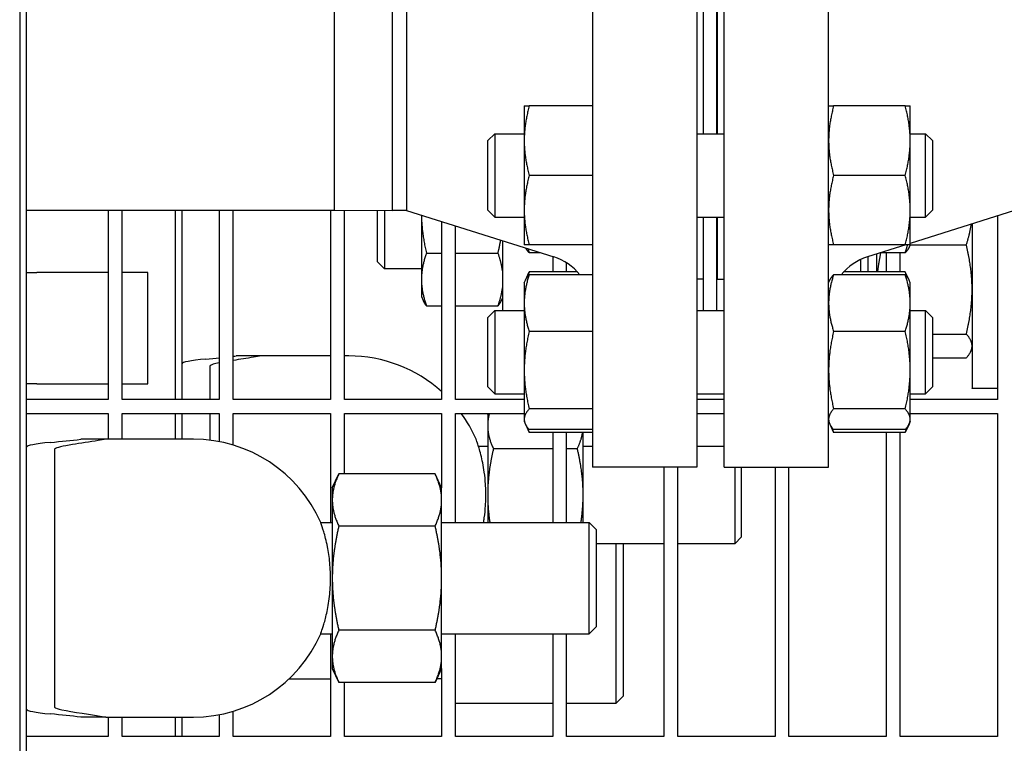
# Model space of a CAD drawing. Header units: inches. Extents: x 18 to 846, y -67 to 561.
# Tile 644 of 656: x 550.65 to 559.51, y 468.77 to 475.28. Entities that reach past the tile are written whole.
import ezdxf

# ---------------------------------------------------------------- set-up
doc = ezdxf.new("R2010")
doc.units = ezdxf.units.IN
doc.header["$LTSCALE"] = 24
doc.header["$MEASUREMENT"] = 0
doc.layers.add('Visible (ANSI)', color=7, linetype='Continuous', lineweight=30)

msp = doc.modelspace()

# ---------------------------------------------------------------- linework, layer by layer
at = {"layer": 'Visible (ANSI)'}
for p, q in [((550.64978, 485.00664), (550.64978, 465.00673)), ((550.71228, 465.06923), (550.71228, 484.94415)), ((555.80343, 478.75673), (555.80343, 471.25673)), ((556.74343, 478.75673), (556.74343, 471.25673)), ((556.98793, 471.25673), (556.98793, 478.75673)), ((557.92793, 471.25673), (557.92793, 478.75673)), ((553.48199, 473.56923), (553.48199, 476.44423)), ((553.48199, 475.00673), (553.48199, 476.44423)), ((553.99986, 476.44673), (553.99986, 473.56673)), ((553.99986, 476.44673), (553.99986, 475.00673)), ((554.1301, 476.44673), (554.1301, 473.56673)), ((556.80293, 474.25664), (556.80293, 475.75682)), ((556.92293, 474.25664), (556.92293, 475.75682)), ((556.92793, 474.25664), (556.92793, 475.75682)), ((553.48199, 473.56923), (553.48199, 475.00673)), ((553.99986, 475.00673), (553.99986, 473.56673)), ((555.18893, 474.50664), (555.18893, 474.19414)), ((555.80343, 474.50664), (555.23402, 474.50664)), ((558.61684, 474.50664), (557.97302, 474.50664)), ((558.66193, 474.19414), (558.66193, 474.50664)), ((554.86293, 474.19414), (554.92543, 474.25664)), ((554.92543, 474.25664), (554.92543, 473.50664)), ((554.92543, 474.25664), (555.18893, 474.25664)), ((556.74343, 474.25664), (556.98793, 474.25664)), ((558.66193, 474.25664), (558.80043, 474.25664)), ((558.80043, 473.50664), (558.80043, 474.25664)), ((558.86293, 474.19414), (558.80043, 474.25664)), ((554.86293, 473.56914), (554.86293, 474.19414)), ((555.18893, 474.19414), (555.18893, 473.56914)), ((558.66193, 473.56914), (558.66193, 474.19414)), ((558.86293, 474.19414), (558.86293, 473.56914)), ((555.80343, 473.88164), (555.23402, 473.88164)), ((558.61684, 473.88164), (557.97302, 473.88164)), ((550.71228, 473.56923), (553.48199, 473.56923)), ((551.44593, 473.56923), (551.44593, 471.86423)), ((551.57093, 471.86423), (551.57093, 473.56923)), ((552.0477, 473.56925), (552.0477, 471.86423)), ((552.1102, 471.86424), (552.1102, 473.56925)), ((552.44593, 473.56923), (552.44593, 471.86423)), ((552.57093, 471.86423), (552.57093, 473.56923)), ((553.44593, 473.56923), (553.44593, 471.86423)), ((553.48199, 473.56923), (553.99986, 473.56673)), ((553.57093, 471.86423), (553.57093, 473.5688)), ((553.86843, 473.10324), (553.86843, 473.56737)), ((553.93093, 473.56706), (553.93093, 473.04074)), ((554.1301, 473.56673), (553.99986, 473.56673)), ((554.1301, 473.56673), (555.4544, 473.14728)), ((554.26443, 473.52418), (554.26443, 472.94542)), ((554.86293, 473.56914), (554.92543, 473.50664)), ((554.92543, 473.50664), (555.18893, 473.50664)), ((555.18893, 473.56914), (555.18893, 473.25664)), ((556.74343, 473.50664), (556.98793, 473.50664)), ((556.80293, 472.66552), (556.80293, 473.50664)), ((556.92293, 472.66552), (556.92293, 473.50664)), ((556.92793, 472.94673), (556.92793, 473.50664)), ((558.66193, 473.25664), (558.66193, 473.56914)), ((559.60126, 473.56673), (558.66193, 473.26921)), ((558.66193, 473.50664), (558.80043, 473.50664)), ((558.86293, 473.56914), (558.80043, 473.50664)), ((559.44593, 473.51753), (559.44593, 471.86423)), ((554.44593, 473.4667), (554.44593, 471.86423)), ((554.57093, 471.86423), (554.57093, 473.4271)), ((559.21843, 473.44547), (559.21843, 471.96638)), ((554.99343, 473.29328), (554.99343, 472.66552)), ((555.80343, 473.25664), (555.23402, 473.25664)), ((558.61684, 473.25664), (557.97302, 473.25664)), ((558.62224, 473.25664), (558.27695, 473.14728)), ((558.66193, 473.25664), (558.65165, 473.23459)), ((558.66156, 473.25585), (559.16656, 473.25585)), ((554.30952, 473.18307), (554.44593, 473.18307)), ((554.57093, 473.18307), (554.95334, 473.18307)), ((555.33675, 473.18454), (555.23402, 473.18454)), ((555.44593, 473.14996), (555.44593, 473.01221)), ((558.28093, 473.14854), (558.28093, 473.01221)), ((558.35943, 473.1734), (558.35943, 473.01221)), ((558.61684, 473.18454), (558.39461, 473.18454)), ((558.44593, 473.18454), (558.44593, 473.01221)), ((558.57093, 473.01221), (558.57093, 473.18454)), ((553.86843, 473.10324), (553.93093, 473.04074)), ((555.57093, 473.01221), (555.57093, 473.09304)), ((556.92293, 473.06673), (556.92793, 473.06673)), ((558.21843, 473.01221), (558.21843, 473.12461)), ((550.71228, 473.00673), (550.80343, 473.00673)), ((551.44593, 473.00673), (550.80343, 473.00673)), ((551.80343, 473.00673), (551.57093, 473.00673)), ((551.80343, 472.00673), (551.80343, 473.00673)), ((554.26443, 473.04074), (553.93093, 473.04074)), ((555.19921, 472.93757), (555.23402, 473.01221)), ((555.66855, 473.01221), (555.23402, 473.01221)), ((555.80343, 472.98762), (555.23402, 472.98762)), ((556.92793, 473.04074), (556.92293, 473.04074)), ((558.61684, 472.98762), (557.97302, 472.98762)), ((558.61684, 473.01221), (558.06281, 473.01221)), ((558.65165, 472.93757), (558.61684, 473.01221)), ((554.26443, 472.94542), (554.26443, 472.79074)), ((555.18893, 472.91552), (555.19921, 472.93757)), ((555.18893, 472.91552), (555.18893, 472.73247)), ((556.80293, 472.94673), (556.74343, 472.94673)), ((556.92793, 472.94673), (556.98793, 472.94673)), ((557.92793, 472.91552), (557.93821, 472.93757)), ((558.66193, 472.91552), (558.65165, 472.93757)), ((558.66193, 472.73247), (558.66193, 472.91552)), ((554.26443, 472.79074), (554.28087, 472.75548)), ((554.30952, 472.70778), (554.44593, 472.70778)), ((554.57093, 472.70778), (554.95334, 472.70778)), ((554.99343, 472.78002), (554.98199, 472.75548)), ((555.18893, 472.73247), (555.18893, 472.12876)), ((558.66193, 472.12876), (558.66193, 472.73247)), ((554.86293, 472.60302), (554.92543, 472.66552)), ((554.92543, 472.66552), (554.92543, 471.91552)), ((554.92543, 472.66552), (555.18893, 472.66552)), ((556.74343, 472.66552), (556.98793, 472.66552)), ((558.66193, 472.66552), (558.80043, 472.66552)), ((558.80043, 471.91552), (558.80043, 472.66552)), ((558.86293, 472.60302), (558.80043, 472.66552)), ((554.86293, 471.97802), (554.86293, 472.60302)), ((558.86293, 472.60302), (558.86293, 471.97802)), ((555.80343, 472.47731), (555.23402, 472.47731)), ((558.61684, 472.47731), (557.97302, 472.47731)), ((558.86293, 472.45391), (559.16656, 472.45391)), ((552.82326, 472.25673), (552.59695, 472.25673)), ((553.3602, 472.25673), (552.82326, 472.25673)), ((553.44593, 472.25673), (553.3602, 472.25673)), ((553.6102, 472.25673), (553.57093, 472.25673)), ((559.21843, 472.32197), (559.2066, 472.29661)), ((558.86293, 472.23903), (559.16656, 472.23903)), ((552.3602, 472.15968), (552.3602, 471.86423)), ((555.18893, 472.12876), (555.18893, 471.68682)), ((558.66193, 471.68682), (558.66193, 472.12876)), ((550.80343, 472.00673), (550.71228, 472.00673)), ((550.80343, 472.00673), (551.44593, 472.00673)), ((551.57093, 472.00673), (551.80343, 472.00673)), ((554.86293, 471.97802), (554.92543, 471.91552)), ((554.92543, 471.91552), (555.18893, 471.91552)), ((556.74343, 471.91552), (556.98793, 471.91552)), ((558.66193, 471.91552), (558.80043, 471.91552)), ((558.86293, 471.97802), (558.80043, 471.91552)), ((559.21843, 471.96225), (559.21843, 471.96638)), ((559.44593, 471.96225), (559.21843, 471.96225)), ((551.44593, 471.86423), (550.71228, 471.86423)), ((552.44593, 471.86423), (551.57093, 471.86423)), ((553.44593, 471.86423), (552.57093, 471.86423)), ((554.44593, 471.86423), (553.57093, 471.86423)), ((555.18893, 471.86423), (554.57093, 471.86423)), ((556.98793, 471.86423), (556.74343, 471.86423)), ((559.44593, 471.86423), (558.66193, 471.86423)), ((550.71228, 471.73923), (551.44593, 471.73923)), ((551.44593, 471.73923), (551.44593, 471.50673)), ((551.57093, 471.50673), (551.57093, 471.73923)), ((551.57093, 471.73923), (552.44593, 471.73923)), ((552.0477, 471.73924), (552.0477, 471.50675)), ((552.1102, 471.66471), (552.1102, 471.73924)), ((552.3602, 471.73923), (552.3602, 471.49795)), ((552.44593, 471.73923), (552.44593, 471.4847)), ((552.57093, 471.45417), (552.57093, 471.73923)), ((552.57093, 471.73923), (553.44593, 471.73923)), ((553.44593, 471.73923), (553.44593, 470.75673)), ((553.57093, 471.19492), (553.57093, 471.73923)), ((553.57093, 471.73923), (554.44593, 471.73923)), ((554.44593, 471.73923), (554.44593, 471.06998)), ((554.57093, 470.75673), (554.57093, 471.73923)), ((554.57093, 471.73923), (555.18893, 471.73923)), ((554.8602, 471.72573), (554.8665, 471.73923)), ((554.8602, 471.72573), (554.8602, 471.62918)), ((555.80343, 471.78021), (555.23402, 471.78021)), ((556.74343, 471.73923), (556.98793, 471.73923)), ((558.61684, 471.78021), (557.97302, 471.78021)), ((558.66193, 471.73923), (559.44593, 471.73923)), ((559.44593, 471.73923), (559.44593, 468.83298)), ((552.1102, 471.50673), (552.1102, 471.6647)), ((555.18893, 471.68682), (555.18893, 471.66552)), ((555.18893, 471.66552), (555.19921, 471.64348)), ((555.19921, 471.64348), (555.23402, 471.56884)), ((557.92793, 471.66552), (557.93821, 471.64348)), ((557.93821, 471.64348), (557.97302, 471.56884)), ((558.65165, 471.64348), (558.61684, 471.56884)), ((558.66193, 471.66552), (558.65165, 471.64348)), ((558.66193, 471.66552), (558.66193, 471.68682)), ((554.8602, 471.62918), (554.8602, 471.00628)), ((555.80343, 471.59343), (555.23402, 471.59343)), ((555.80343, 471.56884), (555.23402, 471.56884)), ((555.44593, 471.56884), (555.44593, 470.75673)), ((555.57093, 470.75673), (555.57093, 471.56884)), ((555.7192, 471.00628), (555.7192, 471.56884)), ((558.61684, 471.59343), (557.97302, 471.59343)), ((558.61684, 471.56884), (557.97302, 471.56884)), ((558.44593, 471.56884), (558.44593, 468.83298)), ((558.57093, 468.83298), (558.57093, 471.56884)), ((551.42534, 471.50673), (551.19902, 471.50673)), ((551.96228, 471.50673), (551.42534, 471.50673)), ((552.21228, 471.50673), (551.96228, 471.50673)), ((550.96228, 471.40968), (550.96228, 471.06972)), ((554.77737, 471.44423), (554.8602, 471.44423)), ((555.44593, 471.42139), (554.91207, 471.42139)), ((555.66733, 471.42139), (555.57093, 471.42139)), ((555.7192, 471.44423), (555.80343, 471.44423)), ((556.74343, 471.44423), (556.98793, 471.44423)), ((553.46228, 471.06923), (553.52089, 471.19492)), ((554.38766, 471.19492), (553.52089, 471.19492)), ((554.44628, 471.06923), (554.38766, 471.19492)), ((556.74343, 471.25673), (555.80343, 471.25673)), ((556.44593, 471.25673), (556.44593, 468.83298)), ((556.57093, 468.83298), (556.57093, 471.25673)), ((556.98793, 471.25673), (557.92793, 471.25673)), ((557.08589, 470.56923), (557.08589, 471.25673)), ((557.14145, 471.25673), (557.14145, 470.62479)), ((557.44593, 471.25673), (557.44593, 468.83298)), ((557.57093, 468.83298), (557.57093, 471.25673)), ((550.96228, 471.06972), (550.96228, 469.44374)), ((553.46228, 471.06923), (553.46228, 470.96038)), ((554.44628, 470.96038), (554.44628, 471.06923)), ((553.46228, 470.96038), (553.46228, 470.25673)), ((554.44628, 470.25673), (554.44628, 470.96038)), ((554.8602, 471.00628), (554.8602, 470.75673)), ((555.7192, 470.75673), (555.7192, 471.00628)), ((553.35792, 470.75673), (553.46228, 470.75673)), ((554.44628, 470.75673), (555.77478, 470.75673)), ((555.77478, 469.75673), (555.77478, 470.75673)), ((555.83728, 470.69423), (555.77478, 470.75673)), ((554.38766, 470.72583), (553.52089, 470.72583)), ((555.83728, 470.69423), (555.83728, 469.81923)), ((557.14145, 470.62479), (557.08589, 470.56923)), ((555.83728, 470.56923), (556.44593, 470.56923)), ((556.01716, 469.13173), (556.01716, 470.56923)), ((556.07966, 470.56923), (556.07966, 469.19423)), ((556.57093, 470.56923), (557.08589, 470.56923)), ((553.46228, 470.25673), (553.46228, 469.55308)), ((554.44628, 469.55308), (554.44628, 470.25673)), ((554.38766, 469.78763), (553.52089, 469.78763)), ((555.83728, 469.81923), (555.77478, 469.75673)), ((553.35792, 469.75673), (553.46228, 469.75673)), ((553.44593, 469.75673), (553.44593, 468.83298)), ((554.44628, 469.75673), (555.77478, 469.75673)), ((554.57093, 468.83298), (554.57093, 469.75673)), ((555.44593, 469.75673), (555.44593, 468.83298)), ((555.57093, 468.83298), (555.57093, 469.75673)), ((553.46228, 469.55308), (553.46228, 469.44423)), ((554.44628, 469.44423), (554.44628, 469.55308)), ((550.96228, 469.44374), (550.96228, 469.10378)), ((553.46228, 469.44423), (553.52089, 469.31854)), ((554.44628, 469.44423), (554.38766, 469.31854)), ((554.44593, 469.44349), (554.44593, 468.83298)), ((553.44593, 469.34923), (553.07189, 469.34923)), ((554.44593, 469.35051), (554.40204, 469.34936)), ((554.38766, 469.31854), (553.52089, 469.31854)), ((553.57093, 468.83298), (553.57093, 469.31854)), ((556.07966, 469.19423), (556.01716, 469.13173)), ((554.57093, 469.13173), (555.44593, 469.13173)), ((555.57093, 469.13173), (556.01716, 469.13173)), ((551.42534, 469.00673), (551.19902, 469.00673)), ((551.42534, 469.00673), (551.96228, 469.00673)), ((551.44593, 469.00673), (551.44593, 468.83298)), ((551.57093, 468.83298), (551.57093, 469.00673)), ((551.96228, 469.00673), (552.21228, 469.00673)), ((552.0477, 469.00674), (552.0477, 468.833)), ((552.1102, 468.83301), (552.1102, 469.00675)), ((552.44593, 469.02876), (552.44593, 468.83298)), ((552.57093, 468.83298), (552.57093, 469.05929)), ((551.44593, 468.83298), (550.71228, 468.83298)), ((552.44593, 468.83298), (551.57093, 468.83298)), ((553.44593, 468.83298), (552.57093, 468.83298)), ((554.44593, 468.83298), (553.57093, 468.83298)), ((555.44593, 468.83298), (554.57093, 468.83298)), ((556.44593, 468.83298), (555.57093, 468.83298)), ((557.44593, 468.83298), (556.57093, 468.83298)), ((558.44593, 468.83298), (557.57093, 468.83298)), ((559.44593, 468.83298), (558.57093, 468.83298))]:
    msp.add_line(p, q, dxfattribs=at)
for centre, radius, start, end in [((555.30343, 472.67062), 0.5, 39.346629, 72.425284), ((558.42793, 472.67062), 0.5, 107.574716, 140.653371), ((553.6102, 471.00673), 1.25, 48.042221, 90), ((553.6102, 471.00673), 1.25, 23.578178, 35.873667), ((552.21228, 470.25673), 1.25, 23.578178, 90), ((552.21228, 470.25673), 1.25, 270, 336.421822)]:
    msp.add_arc(centre, radius, start, end, dxfattribs=at)
for centre, major_axis, start_param, end_param in [((543.7102, 472.43663), (9.65, 0), 5.8759269, 5.8827883), ((554.1102, 472.18553), (2, 0), 2.6741063, 3.1415927), ((543.7102, 472.43663), (9.65, 0), 5.8156989, 5.8443728), ((552.71228, 471.43553), (2, 0), 2.6741063, 3.1415927), ((542.31228, 471.68663), (-9.65, 0), 2.6741063, 2.7411956), ((552.71228, 469.07793), (-2, 0), 0, 0.4674864), ((542.31228, 468.82683), (9.65, 0), 0.400397, 0.4674864)]:
    msp.add_ellipse(centre, major_axis=major_axis, ratio=0.0478289, start_param=start_param, end_param=end_param, dxfattribs=at)
for points, weights in [([(555.18893, 474.50664), (555.18893, 474.50664), (555.23402, 474.50664)], [1, 1.0379548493, 1]), ([(555.23402, 474.50664), (555.18893, 474.33917), (555.18893, 474.19414)], [1, 1.0379548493, 1]), ([(557.92793, 474.50664), (557.92793, 474.50664), (557.97302, 474.50664)], [1, 1.0379548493, 1]), ([(557.97302, 474.50664), (557.92793, 474.33917), (557.92793, 474.19414)], [1, 1.0379548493, 1]), ([(558.61684, 474.50664), (558.66193, 474.50664), (558.66193, 474.50664)], [1, 1.0379548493, 1]), ([(558.66193, 474.19414), (558.66193, 474.33917), (558.61684, 474.50664)], [1, 1.0379548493, 1]), ([(555.18893, 474.19414), (555.18893, 474.04911), (555.23402, 473.88164)], [1, 1.0379548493, 1]), ([(557.92793, 474.19414), (557.92793, 474.04911), (557.97302, 473.88164)], [1, 1.0379548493, 1]), ([(558.61684, 473.88164), (558.66193, 474.04911), (558.66193, 474.19414)], [1, 1.0379548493, 1]), ([(555.23402, 473.88164), (555.18893, 473.71417), (555.18893, 473.56914)], [1, 1.0379548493, 1]), ([(557.97302, 473.88164), (557.92793, 473.71417), (557.92793, 473.56914)], [1, 1.0379548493, 1]), ([(558.66193, 473.56914), (558.66193, 473.71417), (558.61684, 473.88164)], [1, 1.0379548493, 1]), ([(554.26449, 473.52416), (554.26607, 473.36584), (554.30952, 473.18307)], [1.00276338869, 1.03651882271, 1]), ([(555.18893, 473.56914), (555.18893, 473.42411), (555.23402, 473.25664)], [1, 1.0379548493, 1]), ([(557.92793, 473.56914), (557.92793, 473.42411), (557.97302, 473.25664)], [1, 1.0379548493, 1]), ([(558.61684, 473.25664), (558.66193, 473.42411), (558.66193, 473.56914)], [1, 1.0379548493, 1]), ([(559.16656, 473.25585), (559.19933, 473.35525), (559.21119, 473.44318)], [1, 1.02365185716, 1.0178260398]), ([(554.95334, 473.18307), (554.96756, 473.24287), (554.97714, 473.29844)], [1, 1.01166231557, 1.01615771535]), ([(555.23402, 473.25664), (555.18893, 473.25664), (555.18893, 473.25664)], [1, 1.0379548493, 1]), ([(557.97302, 473.25664), (557.92793, 473.25664), (557.92793, 473.25664)], [1, 1.0379548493, 1]), ([(558.66193, 473.25664), (558.66193, 473.25664), (558.61684, 473.25664)], [1, 1.0379548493, 1]), ([(558.61684, 473.18454), (558.62911, 473.22176), (558.63792, 473.25664)], [1, 1.01005189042, 1.01477953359]), ([(558.65165, 473.23459), (558.64062, 473.21093), (558.61684, 473.18454)], [1.01895290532, 1.01965956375, 1]), ([(559.21843, 472.85488), (559.21843, 473.04097), (559.16656, 473.25585)], [1, 1.0379548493, 1]), ([(554.30952, 473.18307), (554.26443, 473.05571), (554.26443, 472.94542)], [1, 1.0379548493, 1]), ([(554.99343, 473.02199), (554.98366, 473.09743), (554.95334, 473.18307)], [1.01693131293, 1.02520879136, 1]), ([(555.23402, 473.18454), (555.21403, 473.20673), (555.20311, 473.22687)], [1, 1.01647427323, 1.01864725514]), ([(555.22277, 473.22065), (555.22796, 473.2029), (555.23402, 473.18454)], [1.00858444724, 1.00493349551, 1]), ([(558.39528, 473.18454), (558.37676, 473.09508), (558.36792, 473.01221)], [1.01042043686, 1.02131187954, 1.01834055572]), ([(555.23402, 472.98762), (555.18893, 472.85088), (555.18893, 472.73247)], [1, 1.0379548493, 1]), ([(555.19921, 472.93757), (555.21024, 472.96123), (555.23402, 472.98762)], [1.01895290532, 1.01965956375, 1]), ([(555.23402, 473.01221), (555.22174, 472.9859), (555.21294, 472.96123)], [1, 1.01005189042, 1.01477953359]), ([(557.97302, 472.98762), (557.92793, 472.85088), (557.92793, 472.73247)], [1, 1.0379548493, 1]), ([(557.93821, 472.93757), (557.94924, 472.96123), (557.97302, 472.98762)], [1.01895290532, 1.01965956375, 1]), ([(558.63792, 472.96123), (558.62911, 472.9859), (558.61684, 473.01221)], [1.01477953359, 1.01005189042, 1]), ([(558.61684, 472.98762), (558.64062, 472.96123), (558.65165, 472.93757)], [1, 1.01965956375, 1.01895290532]), ([(558.66193, 472.73247), (558.66193, 472.85088), (558.61684, 472.98762)], [1, 1.0379548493, 1]), ([(554.26443, 472.94542), (554.26443, 472.83513), (554.30952, 472.70778)], [1, 1.0379548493, 1]), ([(554.95334, 472.70778), (554.98366, 472.79341), (554.99343, 472.86885)], [1, 1.02520879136, 1.01693131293]), ([(559.16656, 472.45391), (559.21843, 472.66879), (559.21843, 472.85488)], [1, 1.0379548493, 1]), ([(554.30952, 472.70778), (554.2915, 472.73269), (554.28087, 472.75548)], [1, 1.01482964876, 1.01807087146]), ([(554.98199, 472.75548), (554.97136, 472.73269), (554.95334, 472.70778)], [1.01807087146, 1.01482964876, 1]), ([(555.18893, 472.73247), (555.18893, 472.61405), (555.23402, 472.47731)], [1, 1.0379548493, 1]), ([(557.92793, 472.73247), (557.92793, 472.61405), (557.97302, 472.47731)], [1, 1.0379548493, 1]), ([(558.61684, 472.47731), (558.66193, 472.61405), (558.66193, 472.73247)], [1, 1.0379548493, 1]), ([(555.23402, 472.47731), (555.18893, 472.29052), (555.18893, 472.12876)], [1, 1.0379548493, 1]), ([(557.97302, 472.47731), (557.92793, 472.29052), (557.92793, 472.12876)], [1, 1.0379548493, 1]), ([(558.66193, 472.12876), (558.66193, 472.29052), (558.61684, 472.47731)], [1, 1.0379548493, 1]), ([(559.21843, 472.34647), (559.21843, 472.39634), (559.16656, 472.45391)], [1, 1.0379548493, 1]), ([(559.16656, 472.23903), (559.21843, 472.29661), (559.21843, 472.34647)], [1, 1.0379548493, 1]), ([(555.18893, 472.12876), (555.18893, 471.967), (555.23402, 471.78021)], [1, 1.0379548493, 1]), ([(557.92793, 472.12876), (557.92793, 471.967), (557.97302, 471.78021)], [1, 1.0379548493, 1]), ([(558.61684, 471.78021), (558.66193, 471.967), (558.66193, 472.12876)], [1, 1.0379548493, 1]), ([(554.87553, 471.73923), (554.8602, 471.68297), (554.8602, 471.62918)], [1.01879760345, 1.02082473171, 1]), ([(555.23402, 471.78021), (555.18893, 471.73017), (555.18893, 471.68682)], [1, 1.0379548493, 1]), ([(557.97302, 471.78021), (557.92793, 471.73017), (557.92793, 471.68682)], [1, 1.0379548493, 1]), ([(558.66193, 471.68682), (558.66193, 471.73017), (558.61684, 471.78021)], [1, 1.0379548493, 1]), ([(555.18893, 471.68682), (555.18893, 471.64348), (555.23402, 471.59343)], [1, 1.0379548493, 1]), ([(557.92793, 471.68682), (557.92793, 471.64348), (557.97302, 471.59343)], [1, 1.0379548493, 1]), ([(558.61684, 471.59343), (558.66193, 471.64348), (558.66193, 471.68682)], [1, 1.0379548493, 1]), ([(554.8602, 471.62918), (554.8602, 471.53274), (554.91207, 471.42139)], [1, 1.0379548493, 1]), ([(555.21294, 471.61982), (555.22174, 471.59515), (555.23402, 471.56884)], [1.01477953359, 1.01005189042, 1]), ([(555.66733, 471.42139), (555.7039, 471.4999), (555.71452, 471.56884)], [1, 1.02646357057, 1.01602431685]), ([(557.95194, 471.61982), (557.96074, 471.59515), (557.97302, 471.56884)], [1.01477953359, 1.01005189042, 1]), ([(558.61684, 471.56884), (558.62911, 471.59515), (558.63792, 471.61982)], [1, 1.01005189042, 1.01477953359]), ([(554.91207, 471.42139), (554.8602, 471.19893), (554.8602, 471.00628)], [1, 1.0379548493, 1]), ([(555.7192, 471.00628), (555.7192, 471.19893), (555.66733, 471.42139)], [1, 1.0379548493, 1]), ([(553.52089, 471.19492), (553.46228, 471.06923), (553.46228, 470.96038)], [1, 1.0379548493, 1]), ([(554.44628, 470.96038), (554.44628, 471.06923), (554.38766, 471.19492)], [1, 1.0379548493, 1]), ([(553.46228, 470.96038), (553.46228, 470.85152), (553.52089, 470.72583)], [1, 1.0379548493, 1]), ([(554.38766, 470.72583), (554.44628, 470.85152), (554.44628, 470.96038)], [1, 1.0379548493, 1]), ([(554.8602, 471.00628), (554.8602, 470.88505), (554.87982, 470.75673)], [1, 1.02355114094, 1.0178751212]), ([(555.69958, 470.75673), (555.7192, 470.88505), (555.7192, 471.00628)], [1.0178751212, 1.02355114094, 1]), ([(553.52089, 470.72583), (553.46228, 470.47444), (553.46228, 470.25673)], [1, 1.0379548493, 1]), ([(554.44628, 470.25673), (554.44628, 470.47444), (554.38766, 470.72583)], [1, 1.0379548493, 1]), ([(553.46228, 470.25673), (553.46228, 470.03902), (553.52089, 469.78763)], [1, 1.0379548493, 1]), ([(554.38766, 469.78763), (554.44628, 470.03902), (554.44628, 470.25673)], [1, 1.0379548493, 1]), ([(553.52089, 469.78763), (553.46228, 469.66194), (553.46228, 469.55308)], [1, 1.0379548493, 1]), ([(554.44628, 469.55308), (554.44628, 469.66194), (554.38766, 469.78763)], [1, 1.0379548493, 1]), ([(553.46228, 469.55308), (553.46228, 469.44423), (553.52089, 469.31854)], [1, 1.0379548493, 1]), ([(554.38766, 469.31854), (554.44628, 469.44423), (554.44628, 469.55308)], [1, 1.0379548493, 1])]:
    msp.add_rational_spline(points, weights, degree=2, dxfattribs=at)
for points, knots in [([(552.82326, 472.25673), (552.80161, 472.25285), (552.77859, 472.24899), (552.69441, 472.23539), (552.62996, 472.2259), (552.57092, 472.21661)], [17.2484823, 17.2484823, 17.2484823, 17.2484823, 17.8546317, 17.8546317, 19.3890143, 19.3890143, 19.3890143, 19.3890143]), ([(551.42534, 471.50673), (551.40369, 471.50285), (551.38067, 471.49899), (551.27915, 471.48259), (551.19463, 471.47046), (551.04171, 471.44502), (550.97586, 471.43147), (550.96414, 471.41819)], [17.2488301, 17.2488301, 17.2488301, 17.2488301, 17.8549099, 17.8549099, 19.8305901, 19.8305901, 22.111289, 22.111289, 22.111289, 22.111289]), ([(554.82297, 470.75673), (554.8254, 470.77083), (554.82769, 470.78534), (554.83473, 470.83513), (554.83862, 470.87182), (554.84257, 470.93194), (554.84354, 470.95453), (554.84438, 470.99661), (554.84438, 471.01601), (554.84357, 471.058), (554.84262, 471.08049), (554.83875, 471.14013), (554.83494, 471.17648), (554.82191, 471.26966), (554.81082, 471.32239), (554.78796, 471.41212), (554.77639, 471.44811), (554.76039, 471.49495), (554.75584, 471.50673), (554.75584, 471.50673)], [-2.6853638, -2.6853638, -2.6853638, -2.6853638, -2.5596851, -2.5596851, -2.2651963, -2.2651963, -2.0915924, -2.0915924, -1.9437901, -1.9437901, -1.7709738, -1.7709738, -1.4795789, -1.4795789, -0.9863232, -0.9863232, -0.4783155, -0.4783155, 0, 0, 0, 0]), ([(553.35792, 469.75673), (553.35792, 469.75673), (553.36051, 469.76353), (553.37039, 469.79145), (553.37802, 469.8137), (553.396, 469.87398), (553.40639, 469.91293), (553.42536, 470.00399), (553.43374, 470.05592), (553.4419, 470.13861), (553.44388, 470.16639), (553.4459, 470.21465), (553.44634, 470.23487), (553.44638, 470.27496), (553.446, 470.29478), (553.44417, 470.34175), (553.44237, 470.36865), (553.43503, 470.44686), (553.42761, 470.49573), (553.40849, 470.59299), (553.39636, 470.63856), (553.37502, 470.7095), (553.36606, 470.73445), (553.35912, 470.75354), (553.35795, 470.75674), (553.35795, 470.75674)], [-8.0628588, -8.0628588, -8.0628588, -8.0628588, -7.6997036, -7.6997036, -7.3009728, -7.3009728, -6.8679199, -6.8679199, -6.4231307, -6.4231307, -6.2064676, -6.2064676, -6.0521412, -6.0521412, -5.9009195, -5.9009195, -5.6915643, -5.6915643, -5.2782885, -5.2782885, -4.7802616, -4.7802616, -4.2826204, -4.2826204, -4.0319916, -4.0319916, -4.0319916, -4.0319916]), ([(550.96414, 469.09527), (550.97081, 469.08771), (550.99496, 469.08015), (551.12125, 469.05188), (551.29614, 469.02987), (551.42534, 469.00673)], [0.2209506, 0.2209506, 0.2209506, 0.2209506, 1.4278888, 1.4278888, 4.8342922, 4.8342922, 4.8342922, 4.8342922])]:
    msp.add_open_spline(points, degree=3, knots=knots, dxfattribs=at)
for points in [[(552.36206, 472.16819), (552.36078, 472.16674), (552.3602, 472.1639), (552.3602, 472.15968)], [(552.44593, 472.19496), (552.40152, 472.18595), (552.36985, 472.17701), (552.36206, 472.16819)], [(550.96414, 471.41819), (550.96286, 471.41674), (550.96228, 471.4139), (550.96228, 471.40968)], [(550.96228, 469.10378), (550.96228, 469.09956), (550.96285, 469.09673), (550.96414, 469.09527)]]:
    msp.add_open_spline(points, degree=3, dxfattribs=at)

doc.saveas('drawing.dxf')
